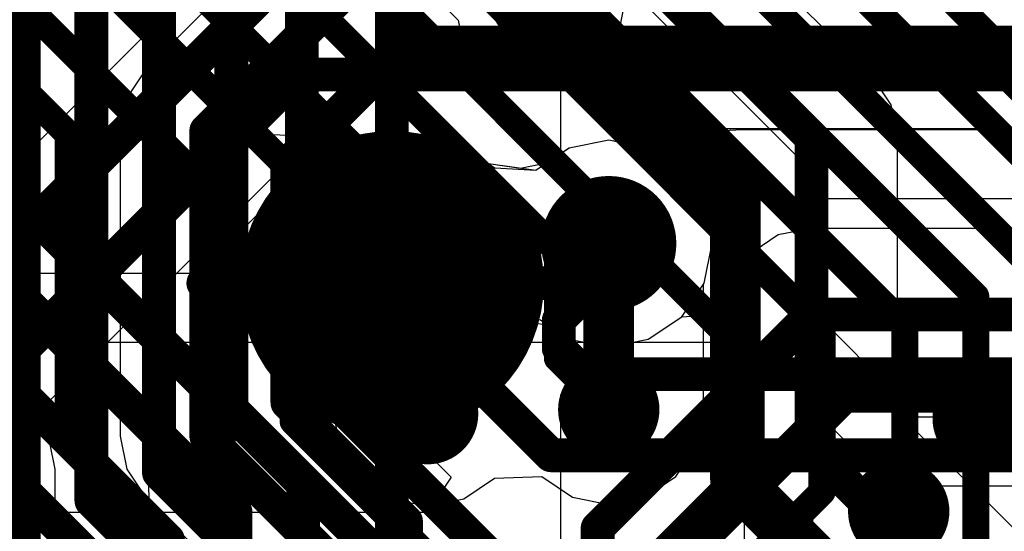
# Model space of a CAD drawing. Header units: millimetres. Extents: x -2 to 68, y -2 to 27.4.
# Tile 295 of 594: x 34.5 to 37.4, y 6.2 to 7.7. Entities that reach past the tile are written whole.
import ezdxf

# ---------------------------------------------------------------- set-up
doc = ezdxf.new("R2010")
doc.units = ezdxf.units.MM
for name, color, linetype in [('BottomLayer', 5, 'Continuous'), ('BottomSolder', 6, 'Continuous'), ('DrillGuide', 244, 'Continuous'), ('Mechanical88', 56, 'Continuous'), ('MidLayer1', 16, 'Continuous'), ('MidLayer2', 76, 'Continuous'), ('MidLayer3', 90, 'Continuous'), ('MidLayer4', 156, 'Continuous'), ('MidLayer5', 130, 'Continuous'), ('MidLayer6', 216, 'Continuous'), ('MidLayer7', 6, 'Continuous'), ('MidLayer8', 54, 'Continuous'), ('MultiLayer', 9, 'Continuous'), ('TopLayer', 1, 'Continuous'), ('ViaHoleLayer', 16, 'Continuous')]:
    doc.layers.add(name, color=color, linetype=linetype)

# ---------------------------------------------------------------- blocks, each defined once
blk = doc.blocks.new('TP_0_8MM_B_42')
at = {"layer": 'BottomLayer', "const_width": 0.40005}
blk.add_lwpolyline([(-0.200025, 0, 1), (0.200025, 0, 1)], format="xyb", close=True, dxfattribs=at)
at = {"layer": 'BottomSolder', "const_width": 0.4500499}
blk.add_lwpolyline([(-0.22502368, 0, 1), (0.22502368, 0, 1)], format="xyb", close=True, dxfattribs=at)

msp = doc.modelspace()

# ---------------------------------------------------------------- linework, layer by layer
at = {"layer": 'BottomLayer'}
for p, q in [((36.27340218, 7.64979166), (36.29280524, 7.747335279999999)), ((36.21814702, 7.567096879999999), (36.27340218, 7.64979166)), ((36.13545223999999, 7.51184172), (36.21814702, 7.567096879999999)), ((36.09999892, 7.50479068), (36.13545223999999, 7.51184172)), ((36.09999892, 7.231755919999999), (36.09999892, 7.50479068)), ((36.16523374, 7.134125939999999), (36.09999892, 7.231755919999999)), ((36.21180464, 6.899998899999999), (36.16523374, 7.134125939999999)), ((36.16523374, 6.665871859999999), (36.21180464, 6.899998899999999)), ((36.09999892, 6.56824188), (36.16523374, 6.665871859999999)), ((36.09999892, 5.7000013), (36.09999892, 6.56824188))]:
    msp.add_line(p, q, dxfattribs=at)
at = {"layer": 'BottomLayer', "const_width": 0.0999998}
for points in [[(32.37446154, 9.26916612), (35.33756712, 6.30606054)], [(32.29161944, 9.06916652), (35.13756752, 6.223218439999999)], [(32.20877734, 8.86916692), (34.93756792, 6.14037634)], [(32.12593524, 8.66916732), (34.73756832, 6.05753424)], [(35.59999991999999, 6.899998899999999), (35.59999991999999, 7.73368786)], [(35.59999991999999, 2.99468286), (35.59999991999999, 6.899998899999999)], [(35.33756712, 2.68743176), (35.33756712, 6.30606054)], [(35.13756752, 2.60458712), (35.13756752, 6.223218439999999)], [(34.93756792, 2.52174248), (34.93756792, 6.14037634)]]:
    msp.add_lwpolyline(points, dxfattribs=at)
at = {"layer": 'BottomLayer'}
for points, const_width in [([(35.96291004, 7.747335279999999, 1), (36.1129072, 7.747335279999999, 1)], 0.1499997), ([(35.57500124, 6.899998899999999, 1), (35.6249986, 6.899998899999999, 1)], 0.0499999), ([(35.57500124, 6.899998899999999, 1), (35.6249986, 6.899998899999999, 1)], 0.0499999), ([(37.27500037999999, 6.4999997, 1), (37.42499754, 6.4999997, 1)], 0.1499997), ([(35.31256843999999, 6.30606054, 1), (35.3625658, 6.30606054, 1)], 0.0499999), ([(35.31256843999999, 6.30606054, 1), (35.3625658, 6.30606054, 1)], 0.0499999), ([(37.02500088, 6.22499898, 1), (37.17499804, 6.22499898, 1)], 0.1499997), ([(35.11256883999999, 6.223218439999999, 1), (35.16256619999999, 6.223218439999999, 1)], 0.0499999), ([(35.11256883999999, 6.223218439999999, 1), (35.16256619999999, 6.223218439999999, 1)], 0.0499999), ([(34.91256924, 6.14037634, 1), (34.9625666, 6.14037634, 1)], 0.0499999), ([(34.91256924, 6.14037634, 1), (34.9625666, 6.14037634, 1)], 0.0499999)]:
    msp.add_lwpolyline(points, format="xyb", close=True, dxfattribs=dict(at, const_width=const_width))
at = {"layer": 'DrillGuide'}
for points, const_width in [([(35.65599675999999, 7.012000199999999, 1), (35.75599656, 7.012000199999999, 1)], 0.0999998), ([(36.19199772, 7.01699892, 1), (36.29199752, 7.01699892, 1)], 0.0999998), ([(35.68099797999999, 6.51400272, 1), (35.73099533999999, 6.51400272, 1)], 0.0499999), ([(36.21699894, 6.52600168, 1), (36.2669963, 6.52600168, 1)], 0.0499999), ([(37.32500028, 6.4999997, 1), (37.37499764, 6.4999997, 1)], 0.0499999), ([(37.07500078, 6.22499898, 1), (37.12499814, 6.22499898, 1)], 0.0499999)]:
    msp.add_lwpolyline(points, format="xyb", close=True, dxfattribs=dict(at, const_width=const_width))
at = {"layer": 'Mechanical88', "const_width": 0.0999998}
for points in [[(35.59999991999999, 6.899998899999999), (35.59999991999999, 7.457765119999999)], [(35.0422337, 6.899998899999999), (35.59999991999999, 6.899998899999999)], [(35.59999991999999, 6.34223268), (35.59999991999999, 6.899998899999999)], [(35.59999991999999, 6.899998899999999), (36.15776613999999, 6.899998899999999)]]:
    msp.add_lwpolyline(points, dxfattribs=at)
at = {"layer": 'Mechanical88', "const_width": 0.0499999}
for points in [[(35.57500124, 7.457765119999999, 1), (35.6249986, 7.457765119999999, 1)], [(35.01723501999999, 6.899998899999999, 1), (35.06723238, 6.899998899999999, 1)], [(35.57500124, 6.899998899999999, 1), (35.6249986, 6.899998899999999, 1)], [(35.57500124, 6.899998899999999, 1), (35.6249986, 6.899998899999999, 1)], [(35.57500124, 6.899998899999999, 1), (35.6249986, 6.899998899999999, 1)], [(35.57500124, 6.899998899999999, 1), (35.6249986, 6.899998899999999, 1)], [(36.13276746, 6.899998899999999, 1), (36.18276482, 6.899998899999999, 1)], [(35.57500124, 6.34223268, 1), (35.6249986, 6.34223268, 1)]]:
    msp.add_lwpolyline(points, format="xyb", close=True, dxfattribs=at)
at = {"layer": 'MidLayer1'}
for p, q in [((35.70599666, 7.31787716), (35.5889433, 7.29459298)), ((35.82305002, 7.29459298), (35.70599666, 7.31787716)), ((36.24199761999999, 7.32287588), (36.12494426, 7.2995917)), ((36.35905098, 7.2995917), (36.24199761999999, 7.32287588)), ((35.5889433, 7.29459298), (35.48970804, 7.22828882)), ((35.88587946, 7.25261186), (35.82305002, 7.29459298)), ((36.12494426, 7.2995917), (36.0574971, 7.25452702)), ((36.45828623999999, 7.23328754), (36.35905098, 7.2995917)), ((35.48970804, 7.22828882), (35.42340388, 7.12905356)), ((35.98035222, 7.23955626), (35.88587946, 7.25261186)), ((36.0574971, 7.25452702), (35.98035222, 7.23955626)), ((36.52459039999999, 7.13405228), (36.45828623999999, 7.23328754)), ((35.42340388, 7.12905356), (35.4001197, 7.012000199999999)), ((36.54787458, 7.01699892), (36.52459039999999, 7.13405228)), ((35.4001197, 7.012000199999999), (35.42340388, 6.894946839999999)), ((36.52459039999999, 6.899945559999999), (36.54787458, 7.01699892)), ((35.42340388, 6.894946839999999), (35.42561114, 6.8916423)), ((35.42561114, 6.8916423), (35.42561114, 6.521002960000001)), ((36.52238314, 6.896641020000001), (36.52459039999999, 6.899945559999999)), ((36.52238314, 6.52600168), (36.52238314, 6.896641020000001)), ((35.42561114, 6.521002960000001), (35.44695476, 6.4137032)), ((36.50103952, 6.41870192), (36.52238314, 6.52600168)), ((35.44695476, 6.4137032), (35.50773442, 6.32274072)), ((36.44025986, 6.327739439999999), (36.50103952, 6.41870192)), ((35.50773442, 6.32274072), (35.59869689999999, 6.26196106)), ((35.81329642, 6.26196106), (35.90425636, 6.32274072)), ((35.90425636, 6.32274072), (36.04373792, 6.327739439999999)), ((36.04373792, 6.327739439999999), (36.13469786, 6.26695978)), ((36.34929738, 6.26695978), (36.44025986, 6.327739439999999)), ((36.13469786, 6.26695978), (36.24199761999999, 6.24561616)), ((36.24199761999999, 6.24561616), (36.34929738, 6.26695978)), ((35.59869689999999, 6.26196106), (35.70599666, 6.24061744)), ((35.70599666, 6.24061744), (35.81329642, 6.26196106))]:
    msp.add_line(p, q, dxfattribs=at)
for points, const_width in [([(35.60599686, 7.012000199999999, 1), (35.80599646, 7.012000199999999, 1)], 0.1999996), ([(36.14199782, 7.01699892, 1), (36.34199742, 7.01699892, 1)], 0.1999996), ([(35.6684961, 7.012000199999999, 1), (35.74349721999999, 7.012000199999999, 1)], 0.07499858), ([(36.20449706, 7.01699892, 1), (36.27949818, 7.01699892, 1)], 0.07499858), ([(36.16699904, 6.52600168, 1), (36.3169962, 6.52600168, 1)], 0.1499997), ([(35.63099808, 6.51400272, 1), (35.78099524, 6.51400272, 1)], 0.1499997), ([(35.6684961, 6.521002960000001, 1), (35.74349721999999, 6.521002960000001, 1)], 0.07499858), ([(36.20449706, 6.52600168, 1), (36.27949818, 6.52600168, 1)], 0.07499858)]:
    msp.add_lwpolyline(points, format="xyb", close=True, dxfattribs=dict(at, const_width=const_width))
at = {"layer": 'MidLayer1', "const_width": 0.1499997}
for points in [[(35.70599666, 6.521002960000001), (35.70599666, 7.012000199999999)], [(36.24199761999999, 6.52600168), (36.24199761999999, 7.01699892)]]:
    msp.add_lwpolyline(points, dxfattribs=at)
at = {"layer": 'MidLayer2'}
for p, q in [((35.3719384, 8.032236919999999), (34.87078116, 7.53107968)), ((34.87078116, 7.53107968), (34.815526, 7.448387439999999)), ((34.815526, 7.448387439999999), (34.79612294, 7.35084128)), ((34.79612294, 7.35084128), (34.79612294, 6.446982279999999)), ((36.46411045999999, 7.24995502), (36.50154752, 7.357122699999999)), ((36.50154752, 7.357122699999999), (41.12638968, 7.357122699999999)), ((36.46040205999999, 7.230122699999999), (36.46411045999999, 7.24995502)), ((36.52459039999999, 7.13405228), (36.46040205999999, 7.230122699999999)), ((36.54167952, 7.0481444), (36.52459039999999, 7.13405228)), ((36.84061974, 7.061895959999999), (36.74307612, 7.042492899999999)), ((41.86801126, 7.061895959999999), (36.84061974, 7.061895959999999)), ((36.63131104, 7.00215516), (36.54167952, 7.0481444)), ((36.74307612, 7.042492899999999), (36.67189516, 6.994933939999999)), ((36.67189516, 6.994933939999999), (36.63131104, 7.00215516)), ((34.79612294, 6.446982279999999), (34.815526, 6.34943612)), ((34.815526, 6.34943612), (34.87078116, 6.26674388)), ((34.87078116, 6.26674388), (35.14710522, 5.99041982))]:
    msp.add_line(p, q, dxfattribs=at)
at = {"layer": 'MidLayer2', "const_width": 0.0999998}
for points in [[(35.05101956, 7.35084128), (35.5521768, 7.85199852)], [(35.29099875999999, 7.25144092), (35.65157716, 7.61201932)], [(35.65157716, 7.61201932), (41.12638968, 7.61201932)], [(35.05101956, 6.446982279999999), (35.05101956, 7.35084128)], [(35.29099875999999, 6.54638264), (35.29099875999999, 7.25144092)], [(36.20899794, 6.175377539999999), (36.84061974, 6.80699934)], [(36.84061974, 6.80699934), (41.86801126, 6.80699934)], [(36.46099896, 6.087999), (36.9400201, 6.567020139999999)], [(36.9400201, 6.567020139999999), (41.7686109, 6.567020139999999)], [(35.29099875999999, 6.54638264), (35.64198104, 6.19540036)], [(35.05101956, 6.446982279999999), (35.40200184, 6.095999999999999)], [(35.64198104, 4.99139718), (35.64198104, 6.19540036)], [(36.20899794, 5.1550062), (36.20899794, 6.175377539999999)]]:
    msp.add_lwpolyline(points, dxfattribs=at)
at = {"layer": 'MidLayer2'}
for points, const_width in [([(35.62657848, 7.61201932, 1), (35.67657584, 7.61201932, 1)], 0.0499999), ([(35.62657848, 7.61201932, 1), (35.67657584, 7.61201932, 1)], 0.0499999), ([(35.02602088, 7.35084128, 1), (35.07601824, 7.35084128, 1)], 0.0499999), ([(35.02602088, 7.35084128, 1), (35.07601824, 7.35084128, 1)], 0.0499999), ([(35.26600008, 7.25144092, 1), (35.31599744, 7.25144092, 1)], 0.0499999), ([(35.26600008, 7.25144092, 1), (35.31599744, 7.25144092, 1)], 0.0499999), ([(35.60599686, 7.012000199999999, 1), (35.80599646, 7.012000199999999, 1)], 0.1999996), ([(36.14199782, 7.01699892, 1), (36.34199742, 7.01699892, 1)], 0.1999996), ([(36.81562106, 6.80699934, 1), (36.86561842, 6.80699934, 1)], 0.0499999), ([(36.81562106, 6.80699934, 1), (36.86561842, 6.80699934, 1)], 0.0499999), ([(36.91502142, 6.567020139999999, 1), (36.96501878, 6.567020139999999, 1)], 0.0499999), ([(36.91502142, 6.567020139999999, 1), (36.96501878, 6.567020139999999, 1)], 0.0499999), ([(35.26600008, 6.54638264, 1), (35.31599744, 6.54638264, 1)], 0.0499999), ([(35.26600008, 6.54638264, 1), (35.31599744, 6.54638264, 1)], 0.0499999), ([(35.02602088, 6.446982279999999, 1), (35.07601824, 6.446982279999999, 1)], 0.0499999), ([(35.02602088, 6.446982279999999, 1), (35.07601824, 6.446982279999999, 1)], 0.0499999), ([(35.61698235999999, 6.19540036, 1), (35.66697971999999, 6.19540036, 1)], 0.0499999), ([(35.61698235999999, 6.19540036, 1), (35.66697971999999, 6.19540036, 1)], 0.0499999), ([(36.18399926, 6.175377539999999, 1), (36.23399662, 6.175377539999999, 1)], 0.0499999), ([(36.18399926, 6.175377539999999, 1), (36.23399662, 6.175377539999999, 1)], 0.0499999)]:
    msp.add_lwpolyline(points, format="xyb", close=True, dxfattribs=dict(at, const_width=const_width))
at = {"layer": 'MidLayer3'}
for p, q in [((35.10734406, 7.871782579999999), (34.40237722, 7.166815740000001)), ((34.28226062, 6.24809774), (35.33421178, 7.300048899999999)), ((35.33421178, 7.300048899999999), (35.37775754, 7.28933772)), ((35.37775754, 7.28933772), (35.43388646, 7.1447406)), ((35.43388646, 7.1447406), (35.42340388, 7.12905356)), ((35.42340388, 7.12905356), (35.4001197, 7.012000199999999)), ((35.4001197, 7.012000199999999), (35.42340388, 6.894946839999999)), ((35.42340388, 6.894946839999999), (35.48970804, 6.79571158)), ((35.48970804, 6.79571158), (35.52523756, 6.77197274)), ((35.52523756, 6.77197274), (35.52575826, 6.77119296)), ((35.52575826, 6.77119296), (35.59911091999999, 6.697840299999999)), ((35.59911091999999, 6.697840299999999), (35.59911091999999, 6.60807416)), ((35.59911091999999, 6.60807416), (35.61851398, 6.510528)), ((35.61851398, 6.510528), (35.67376914, 6.42783576)), ((35.67376914, 6.42783576), (35.77595842, 6.32564648)), ((35.77595842, 6.32564648), (35.704018, 6.217980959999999)), ((34.57057094, 6.22127534), (34.45576548, 6.173721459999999)), ((35.69606272, 6.22127534), (34.57057094, 6.22127534)), ((35.704018, 6.217980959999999), (35.69606272, 6.22127534))]:
    msp.add_line(p, q, dxfattribs=at)
at = {"layer": 'MidLayer3', "const_width": 0.0999998}
for points in [[(34.0680548, 6.6028824), (35.22214951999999, 7.75697712)], [(34.16745516, 6.3629032), (35.32154988, 7.51699792)], [(35.32154988, 7.51699792), (37.42962796, 7.51699792)], [(37.42962796, 7.51699792), (37.81589338, 7.130732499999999)], [(35.70599666, 6.951431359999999), (35.70599666, 7.012000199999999)], [(36.24199761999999, 6.93832496), (36.24199761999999, 7.01699892)], [(35.70599666, 6.951431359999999), (35.85400754, 6.80342048)], [(36.09398674, 6.79031408), (36.24199761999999, 6.93832496)], [(35.85400754, 6.60807416), (35.85400754, 6.80342048)], [(36.09398674, 6.70747452), (36.09398674, 6.79031408)], [(36.09398674, 6.70747452), (36.17072776, 6.6307335)], [(36.17072776, 6.6307335), (41.01703506, 6.6307335)], [(35.85400754, 6.60807416), (36.0713274, 6.3907543)], [(36.0713274, 6.3907543), (40.9176347, 6.3907543)]]:
    msp.add_lwpolyline(points, dxfattribs=at)
at = {"layer": 'MidLayer3'}
for points, const_width in [([(35.2965512, 7.51699792, 1), (35.34654856, 7.51699792, 1)], 0.0499999), ([(35.2965512, 7.51699792, 1), (35.34654856, 7.51699792, 1)], 0.0499999), ([(37.40462927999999, 7.51699792, 1), (37.45462663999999, 7.51699792, 1)], 0.0499999), ([(37.40462927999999, 7.51699792, 1), (37.45462663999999, 7.51699792, 1)], 0.0499999), ([(35.60599686, 7.012000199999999, 1), (35.80599646, 7.012000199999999, 1)], 0.1999996), ([(36.14199782, 7.01699892, 1), (36.34199742, 7.01699892, 1)], 0.1999996), ([(35.68099797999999, 7.012000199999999, 1), (35.73099533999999, 7.012000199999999, 1)], 0.0499999), ([(36.21699894, 7.01699892, 1), (36.2669963, 7.01699892, 1)], 0.0499999), ([(35.68099797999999, 6.951431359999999, 1), (35.73099533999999, 6.951431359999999, 1)], 0.0499999), ([(35.68099797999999, 6.951431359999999, 1), (35.73099533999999, 6.951431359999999, 1)], 0.0499999), ([(36.21699894, 6.93832496, 1), (36.2669963, 6.93832496, 1)], 0.0499999), ([(36.21699894, 6.93832496, 1), (36.2669963, 6.93832496, 1)], 0.0499999), ([(35.82900886, 6.80342048, 1), (35.87900622, 6.80342048, 1)], 0.0499999), ([(35.82900886, 6.80342048, 1), (35.87900622, 6.80342048, 1)], 0.0499999), ([(36.06898806, 6.79031408, 1), (36.11898541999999, 6.79031408, 1)], 0.0499999), ([(36.06898806, 6.79031408, 1), (36.11898541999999, 6.79031408, 1)], 0.0499999), ([(36.06898806, 6.70747452, 1), (36.11898541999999, 6.70747452, 1)], 0.0499999), ([(36.06898806, 6.70747452, 1), (36.11898541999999, 6.70747452, 1)], 0.0499999), ([(36.14572908, 6.6307335, 1), (36.19572644, 6.6307335, 1)], 0.0499999), ([(36.14572908, 6.6307335, 1), (36.19572644, 6.6307335, 1)], 0.0499999), ([(35.82900886, 6.60807416, 1), (35.87900622, 6.60807416, 1)], 0.0499999), ([(35.82900886, 6.60807416, 1), (35.87900622, 6.60807416, 1)], 0.0499999), ([(36.04632872, 6.3907543, 1), (36.09632608, 6.3907543, 1)], 0.0499999), ([(36.04632872, 6.3907543, 1), (36.09632608, 6.3907543, 1)], 0.0499999)]:
    msp.add_lwpolyline(points, format="xyb", close=True, dxfattribs=dict(at, const_width=const_width))
at = {"layer": 'MidLayer4'}
for p, q in [((35.53317506, 7.94196786), (35.79672038, 7.67842)), ((36.84623822, 7.228758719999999), (36.29280524, 7.782194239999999)), ((35.79672038, 7.67842), (35.80241506, 7.64979166)), ((35.80241506, 7.64979166), (35.85767022, 7.567096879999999)), ((35.85767022, 7.567096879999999), (35.940365, 7.51184172)), ((36.13545223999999, 7.51184172), (36.21814448, 7.56709434)), ((36.21814448, 7.56709434), (36.2193967, 7.5672188)), ((36.2193967, 7.5672188), (36.35715614, 7.42945682)), ((35.940365, 7.51184172), (36.03790862, 7.49243866)), ((36.03790862, 7.49243866), (36.13545223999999, 7.51184172)), ((36.35715614, 7.42945682), (36.2945934, 7.312413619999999)), ((35.70599666, 7.31787716), (35.5889433, 7.29459298)), ((35.82305002, 7.29459298), (35.70599666, 7.31787716)), ((36.24199761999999, 7.32287588), (36.12494426, 7.2995917)), ((36.2945934, 7.312413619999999), (36.24199761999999, 7.32287588)), ((35.5889433, 7.29459298), (35.48970804, 7.22828882)), ((35.88587946, 7.25261186), (35.82305002, 7.29459298)), ((36.12494426, 7.2995917), (36.02571154, 7.23328754)), ((35.48970804, 7.22828882), (35.42340388, 7.12905356)), ((36.02571154, 7.23328754), (35.88587946, 7.25261186)), ((36.84623567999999, 5.452745), (36.84623822, 7.228758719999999)), ((35.42340388, 7.12905356), (35.4001197, 7.012000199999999)), ((35.4001197, 7.012000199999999), (35.42340388, 6.894946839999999)), ((35.42340388, 6.894946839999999), (35.48970804, 6.79571158)), ((35.48970804, 6.79571158), (35.5889433, 6.729407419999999)), ((35.82305002, 6.729407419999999), (35.92228274, 6.79571158)), ((35.92228274, 6.79571158), (36.06211482, 6.776387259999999)), ((36.35905098, 6.734406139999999), (36.4582837, 6.8007103)), ((36.4582837, 6.8007103), (36.6187482, 6.812264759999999)), ((36.6187482, 6.812264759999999), (36.6423194, 6.7937888)), ((36.6423194, 6.7937888), (36.64231686, 5.452745)), ((36.06211482, 6.776387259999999), (36.12494426, 6.734406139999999)), ((36.12494426, 6.734406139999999), (36.24199761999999, 6.71112196)), ((36.24199761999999, 6.71112196), (36.35905098, 6.734406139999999)), ((35.5889433, 6.729407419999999), (35.70599666, 6.706123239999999)), ((35.70599666, 6.706123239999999), (35.82305002, 6.729407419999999))]:
    msp.add_line(p, q, dxfattribs=at)
for points, const_width in [([(35.96291004, 7.747335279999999, 1), (36.1129072, 7.747335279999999, 1)], 0.1499997), ([(35.60599686, 7.012000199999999, 1), (35.80599646, 7.012000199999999, 1)], 0.1999996), ([(36.14199782, 7.01699892, 1), (36.34199742, 7.01699892, 1)], 0.1999996), ([(37.27500037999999, 6.4999997, 1), (37.42499754, 6.4999997, 1)], 0.1499997), ([(37.02500088, 6.22499898, 1), (37.17499804, 6.22499898, 1)], 0.1499997)]:
    msp.add_lwpolyline(points, format="xyb", close=True, dxfattribs=dict(at, const_width=const_width))
at = {"layer": 'MidLayer5'}
for p, q in [((37.02223736, 7.510005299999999), (36.58176834, 7.950474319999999)), ((37.07749252, 7.427313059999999), (37.02223736, 7.510005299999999)), ((37.09689557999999, 7.329766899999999), (37.07749252, 7.427313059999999)), ((37.09689557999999, 6.5176527), (37.09689557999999, 7.329766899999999)), ((38.11454912, 5.49999916), (37.09689557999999, 6.5176527))]:
    msp.add_line(p, q, dxfattribs=at)
for points, const_width in [([(36.06447194, 7.7248512), (36.06447194, 8.35185274)], 0.1499997), ([(34.91099698, 6.33901958), (34.91099698, 8.334108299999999)], 0.0999998), ([(35.33399842, 6.65032706), (35.33399842, 8.269155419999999)], 0.0999998), ([(34.71099737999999, 6.256174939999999), (34.71099737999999, 8.2512662)], 0.0999998), ([(35.1249996, 6.5285874), (35.1249996, 8.19531254)], 0.0999998), ([(34.4359992, 5.3190013), (34.4359992, 7.97816032)], 0.2499995), ([(36.32687172, 7.84489414), (36.84199896, 7.329766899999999)], 0.0999998), ([(36.06447194, 7.7248512), (36.39274916, 7.396573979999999)], 0.1499997), ([(36.39274916, 7.396573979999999), (36.3927517, 7.396573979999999)], 0.1499997), ([(36.3927517, 7.396573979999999), (36.61699814, 7.17232754)], 0.1499997), ([(36.84199896, 6.41207252), (36.84199896, 7.329766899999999)], 0.0999998), ([(36.61699814, 6.31887484), (36.61699814, 7.17232754)], 0.1499997), ([(35.33399842, 6.65032706), (36.4465616, 5.53776388)], 0.0999998), ([(35.1249996, 6.5285874), (35.67500866, 5.978578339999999)], 0.0999998), ([(36.84199896, 6.41207252), (39.27297454, 3.98109694)], 0.0999998), ([(34.91099698, 6.33901958), (35.47405656, 5.77596)], 0.0999998), ([(36.61699814, 6.31887484), (39.24466115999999, 3.691211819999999)], 0.1499997), ([(34.71099737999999, 6.256174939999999), (35.27405696, 5.693115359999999)], 0.0999998)]:
    msp.add_lwpolyline(points, dxfattribs=dict(at, const_width=const_width))
for points, const_width in [([(36.02697138, 7.7248512, 1), (36.1019725, 7.7248512, 1)], 0.07499858), ([(36.02697138, 7.7248512, 1), (36.1019725, 7.7248512, 1)], 0.07499858), ([(36.3552486, 7.396573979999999, 1), (36.43024972, 7.396573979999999, 1)], 0.07499858), ([(36.3552486, 7.396573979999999, 1), (36.43024972, 7.396573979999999, 1)], 0.07499858), ([(36.35525114, 7.396573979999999, 1), (36.43025226, 7.396573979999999, 1)], 0.07499858), ([(36.35525114, 7.396573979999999, 1), (36.43025226, 7.396573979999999, 1)], 0.07499858), ([(36.81700027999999, 7.329766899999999, 1), (36.86699764, 7.329766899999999, 1)], 0.0499999), ([(36.81700027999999, 7.329766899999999, 1), (36.86699764, 7.329766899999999, 1)], 0.0499999), ([(36.57949757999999, 7.17232754, 1), (36.6544987, 7.17232754, 1)], 0.07499858), ([(36.57949757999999, 7.17232754, 1), (36.6544987, 7.17232754, 1)], 0.07499858), ([(35.60599686, 7.012000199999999, 1), (35.80599646, 7.012000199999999, 1)], 0.1999996), ([(36.14199782, 7.01699892, 1), (36.34199742, 7.01699892, 1)], 0.1999996), ([(35.30899974, 6.65032706, 1), (35.3589971, 6.65032706, 1)], 0.0499999), ([(35.30899974, 6.65032706, 1), (35.3589971, 6.65032706, 1)], 0.0499999), ([(35.10000092, 6.5285874, 1), (35.14999828, 6.5285874, 1)], 0.0499999), ([(35.10000092, 6.5285874, 1), (35.14999828, 6.5285874, 1)], 0.0499999), ([(36.81700027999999, 6.41207252, 1), (36.86699764, 6.41207252, 1)], 0.0499999), ([(36.81700027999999, 6.41207252, 1), (36.86699764, 6.41207252, 1)], 0.0499999), ([(34.8859983, 6.33901958, 1), (34.93599566, 6.33901958, 1)], 0.0499999), ([(34.8859983, 6.33901958, 1), (34.93599566, 6.33901958, 1)], 0.0499999), ([(36.57949757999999, 6.31887484, 1), (36.6544987, 6.31887484, 1)], 0.07499858), ([(36.57949757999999, 6.31887484, 1), (36.6544987, 6.31887484, 1)], 0.07499858), ([(34.6859987, 6.256174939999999, 1), (34.73599606, 6.256174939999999, 1)], 0.0499999), ([(34.6859987, 6.256174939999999, 1), (34.73599606, 6.256174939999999, 1)], 0.0499999)]:
    msp.add_lwpolyline(points, format="xyb", close=True, dxfattribs=dict(at, const_width=const_width))
at = {"layer": 'MidLayer6'}
for p, q in [((36.57472238, 7.344242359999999), (36.5453422, 7.338397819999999)), ((36.60338628, 7.35293678), (36.57472238, 7.344242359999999)), ((36.6134523, 7.35194618), (36.60338628, 7.35293678)), ((36.62337862, 7.35391976), (36.6134523, 7.35194618)), ((38.37499818, 7.35391976), (36.62337862, 7.35391976)), ((35.15645496, 7.32288858), (35.12634834, 7.30277178)), ((35.16004398, 7.323602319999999), (35.15645496, 7.32288858)), ((35.1631631, 7.32553018), (35.16004398, 7.323602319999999)), ((35.19896186, 7.331344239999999), (35.1631631, 7.32553018)), ((35.23449137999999, 7.338410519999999), (35.19896186, 7.331344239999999)), ((35.23808294, 7.33769678), (35.23449137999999, 7.338410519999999)), ((35.2416999, 7.33828352), (35.23808294, 7.33769678)), ((35.34920793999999, 7.334481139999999), (35.2416999, 7.33828352)), ((35.35593132, 7.33289364), (35.34920793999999, 7.334481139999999)), ((35.36280963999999, 7.333543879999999), (35.35593132, 7.33289364)), ((35.39443772, 7.3238106), (35.36280963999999, 7.333543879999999)), ((35.42664746, 7.31621092), (35.39443772, 7.3238106)), ((35.43225323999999, 7.312172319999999), (35.42664746, 7.31621092)), ((35.70599666, 7.31787716), (35.58894584, 7.29459298)), ((35.82305002, 7.29459298), (35.70599666, 7.31787716)), ((36.24199761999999, 7.32287588), (36.12494426, 7.2995917)), ((36.35905098, 7.2995917), (36.24199761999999, 7.32287588)), ((36.52724723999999, 7.32984056), (36.50408752, 7.310833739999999)), ((36.53693226, 7.33277934), (36.52724723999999, 7.32984056)), ((36.5453422, 7.338397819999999), (36.53693226, 7.33277934)), ((35.12634834, 7.30277178), (35.0954848, 7.283691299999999)), ((35.4388547, 7.31014032), (35.43225323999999, 7.312172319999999)), ((35.46434868, 7.28904562), (35.4388547, 7.31014032)), ((35.49119902, 7.269695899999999), (35.46434868, 7.28904562)), ((35.58894584, 7.29459298), (35.49119902, 7.269695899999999)), ((35.88587946, 7.25261186), (35.82305002, 7.29459298)), ((36.12494426, 7.2995917), (36.02571154, 7.23328754)), ((36.43868252, 7.24638632), (36.35905098, 7.2995917)), ((36.47356434, 7.285781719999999), (36.46574368, 7.279363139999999)), ((36.47918536, 7.2941942), (36.47356434, 7.285781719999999)), ((36.50408752, 7.310833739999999), (36.47918536, 7.2941942)), ((35.09029812, 7.278682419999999), (34.93080644, 7.11919328)), ((35.09334104, 7.28071442), (35.09029812, 7.278682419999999)), ((35.0954848, 7.283691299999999), (35.09334104, 7.28071442)), ((36.46574368, 7.279363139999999), (36.43868252, 7.24638632)), ((36.02571154, 7.23328754), (35.88587946, 7.25261186)), ((36.54131122, 7.049998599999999), (36.62337862, 7.15000094)), ((36.62337862, 7.15000094), (38.37499818, 7.15000094)), ((34.92889127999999, 7.117250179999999), (34.90803534, 7.08511156)), ((34.93003174, 7.118035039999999), (34.92889127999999, 7.117250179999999)), ((34.93080644, 7.11919328), (34.93003174, 7.118035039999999)), ((35.07499969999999, 6.97500002), (35.23449137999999, 7.1344917)), ((35.23449137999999, 7.1344917), (35.34200196, 7.130689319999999)), ((35.34200196, 7.130689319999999), (35.40767873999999, 7.049998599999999)), ((34.90803534, 7.08511156), (34.88660282, 7.05303644)), ((34.88633103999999, 7.05166738), (34.88557666, 7.0505066)), ((34.88660282, 7.05303644), (34.88633103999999, 7.05166738)), ((34.88557666, 7.0505066), (34.87859166, 7.012757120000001)), ((35.40767873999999, 7.049998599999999), (35.4001197, 7.012000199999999)), ((36.54787458, 7.01699892), (36.54131122, 7.049998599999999)), ((34.87859166, 7.012757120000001), (34.87108088, 6.97500002)), ((35.4001197, 7.012000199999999), (35.42340388, 6.894946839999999)), ((36.52459039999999, 6.899945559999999), (36.54787458, 7.01699892)), ((34.87108088, 6.97500002), (34.87135266, 6.973638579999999)), ((34.87135266, 6.973638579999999), (34.87109865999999, 6.972269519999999)), ((34.87109865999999, 6.972269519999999), (34.88906916, 5.629305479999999)), ((35.0929702, 5.632030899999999), (35.07499969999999, 6.97500002)), ((35.42340388, 6.894946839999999), (35.48970804, 6.79571158)), ((36.45828623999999, 6.8007103), (36.52459039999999, 6.899945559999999)), ((34.54418288, 6.49420596), (34.17337844, 6.86500278)), ((35.48970804, 6.79571158), (35.5889433, 6.729407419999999)), ((35.82305002, 6.729407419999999), (35.92228528, 6.79571158)), ((35.92228528, 6.79571158), (35.92566601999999, 6.800771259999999)), ((35.92566601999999, 6.800771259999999), (35.99431206, 6.800771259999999)), ((35.99431206, 6.800771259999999), (36.03966376, 6.791385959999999)), ((36.03966376, 6.791385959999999), (36.12494426, 6.734406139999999)), ((36.35905098, 6.734406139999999), (36.45828623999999, 6.8007103)), ((36.12494426, 6.734406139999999), (36.24199761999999, 6.71112196)), ((36.24199761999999, 6.71112196), (36.35905098, 6.734406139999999)), ((35.5889433, 6.729407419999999), (35.70599666, 6.706123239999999)), ((35.70599666, 6.706123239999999), (35.82305002, 6.729407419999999)), ((34.5441905, 6.494200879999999), (34.54418288, 6.49420596)), ((34.58839412, 6.428046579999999), (34.5441905, 6.494200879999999)), ((34.6039186, 6.35001016), (34.58839412, 6.428046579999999)), ((34.60391606, 6.34999746), (34.6039186, 6.35001016)), ((34.6039186, 5.55495714), (34.60391606, 6.34999746))]:
    msp.add_line(p, q, dxfattribs=at)
at = {"layer": 'MidLayer6', "const_width": 0.1999996}
for points in [[(35.60599686, 7.012000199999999, 1), (35.80599646, 7.012000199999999, 1)], [(36.14199782, 7.01699892, 1), (36.34199742, 7.01699892, 1)]]:
    msp.add_lwpolyline(points, format="xyb", close=True, dxfattribs=at)
at = {"layer": 'MidLayer7'}
for p, q in [((35.70599666, 7.31787716), (35.5889433, 7.29459298)), ((35.82305002, 7.29459298), (35.70599666, 7.31787716)), ((36.24199761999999, 7.32287588), (36.12494426, 7.2995917)), ((36.35905098, 7.2995917), (36.24199761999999, 7.32287588)), ((35.5889433, 7.29459298), (35.48970804, 7.22828882)), ((35.88587946, 7.25261186), (35.82305002, 7.29459298)), ((36.12494426, 7.2995917), (36.02571154, 7.23328754)), ((36.45828623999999, 7.23328754), (36.35905098, 7.2995917)), ((35.48970804, 7.22828882), (35.42340388, 7.12905356)), ((36.02571154, 7.23328754), (35.88587946, 7.25261186)), ((36.52459039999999, 7.13405228), (36.45828623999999, 7.23328754)), ((35.42340388, 7.12905356), (35.4001197, 7.012000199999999)), ((36.54787458, 7.01699892), (36.52459039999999, 7.13405228)), ((35.4001197, 7.012000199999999), (35.42340388, 6.894946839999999)), ((36.52459039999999, 6.899945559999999), (36.54787458, 7.01699892)), ((35.42340388, 6.894946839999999), (35.48970804, 6.79571158)), ((36.45828623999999, 6.8007103), (36.52459039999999, 6.899945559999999)), ((35.48970804, 6.79571158), (35.5889433, 6.729407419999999)), ((35.82305002, 6.729407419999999), (35.92228274, 6.79571158)), ((35.92228274, 6.79571158), (36.06211482, 6.776387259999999)), ((36.35905098, 6.734406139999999), (36.45828623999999, 6.8007103)), ((36.06211482, 6.776387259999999), (36.12494426, 6.734406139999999)), ((36.12494426, 6.734406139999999), (36.24199761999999, 6.71112196)), ((36.24199761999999, 6.71112196), (36.35905098, 6.734406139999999)), ((35.5889433, 6.729407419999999), (35.70599666, 6.706123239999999)), ((35.70599666, 6.706123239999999), (35.82305002, 6.729407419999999))]:
    msp.add_line(p, q, dxfattribs=at)
at = {"layer": 'MidLayer7', "const_width": 0.1999996}
for points in [[(35.60599686, 7.012000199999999, 1), (35.80599646, 7.012000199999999, 1)], [(36.14199782, 7.01699892, 1), (36.34199742, 7.01699892, 1)]]:
    msp.add_lwpolyline(points, format="xyb", close=True, dxfattribs=at)
at = {"layer": 'MidLayer8'}
for p, q in [((34.54999948, 8.9750011), (34.54999948, 7.17499962)), ((35.70599666, 7.31787716), (35.5889433, 7.29459298)), ((35.82305002, 7.29459298), (35.70599666, 7.31787716)), ((36.24199761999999, 7.32287588), (36.12494426, 7.2995917)), ((36.35905098, 7.2995917), (36.24199761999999, 7.32287588)), ((35.5889433, 7.29459298), (35.48970804, 7.22828882)), ((35.90503105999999, 7.23981788), (35.82305002, 7.29459298)), ((36.12494426, 7.2995917), (36.02571154, 7.23328754)), ((36.45828623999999, 7.23328754), (36.35905098, 7.2995917)), ((35.48970804, 7.22828882), (35.42340388, 7.12905356)), ((36.02571154, 7.23328754), (35.90503105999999, 7.23981788)), ((36.52459039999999, 7.13405228), (36.45828623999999, 7.23328754)), ((34.54999948, 7.17499962), (34.39547096, 7.020471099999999)), ((35.42340388, 7.12905356), (35.4001197, 7.01200274)), ((36.54787458, 7.017001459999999), (36.52459039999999, 7.13405228)), ((35.4001197, 7.01200274), (35.33193593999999, 6.928919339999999)), ((36.60346502, 6.949264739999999), (36.54787458, 7.017001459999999)), ((36.65946948, 6.9270372), (36.60346502, 6.949264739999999)), ((35.33193593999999, 6.928919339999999), (34.30040384, 6.928919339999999)), ((36.72803678, 6.9133974), (36.65946948, 6.9270372)), ((36.79419361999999, 6.869193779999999), (36.72803678, 6.9133974)), ((37.15946594, 6.503918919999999), (36.79419361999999, 6.869193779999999)), ((33.55432964, 6.725000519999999), (35.61109718, 6.725000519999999)), ((35.61109718, 6.725000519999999), (35.70599666, 6.706123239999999)), ((35.70599666, 6.706123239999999), (35.80089614, 6.725000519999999)), ((35.80089614, 6.725000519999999), (36.1722289, 6.725000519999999)), ((36.1722289, 6.725000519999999), (36.24199761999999, 6.71112196)), ((36.24199761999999, 6.71112196), (36.31176634, 6.725000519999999)), ((36.31176634, 6.725000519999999), (36.65000035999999, 6.725000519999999)), ((36.65000035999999, 6.725000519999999), (37.07500078, 6.300000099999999)), ((38.1499999, 6.503918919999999), (37.15946594, 6.503918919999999)), ((37.07500078, 6.300000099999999), (38.1499999, 6.300000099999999))]:
    msp.add_line(p, q, dxfattribs=at)
at = {"layer": 'MidLayer8', "const_width": 0.1999996}
for points in [[(35.60599686, 7.012000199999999, 1), (35.80599646, 7.012000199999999, 1)], [(36.14199782, 7.01699892, 1), (36.34199742, 7.01699892, 1)]]:
    msp.add_lwpolyline(points, format="xyb", close=True, dxfattribs=at)
at = {"layer": 'MultiLayer'}
for points, const_width in [([(35.96291004, 7.747335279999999, 1), (36.1129072, 7.747335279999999, 1)], 0.1499997), ([(35.60599686, 7.012000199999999, 1), (35.80599646, 7.012000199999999, 1)], 0.1999996), ([(36.14199782, 7.01699892, 1), (36.34199742, 7.01699892, 1)], 0.1999996), ([(36.16699904, 6.52600168, 1), (36.3169962, 6.52600168, 1)], 0.1499997), ([(35.63099808, 6.51400272, 1), (35.78099524, 6.51400272, 1)], 0.1499997), ([(37.27500037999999, 6.4999997, 1), (37.42499754, 6.4999997, 1)], 0.1499997), ([(37.02500088, 6.22499898, 1), (37.17499804, 6.22499898, 1)], 0.1499997)]:
    msp.add_lwpolyline(points, format="xyb", close=True, dxfattribs=dict(at, const_width=const_width))
at = {"layer": 'TopLayer', "const_width": 0.07999983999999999}
for points in [[(36.12137302, 8.619299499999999), (37.83099876, 6.90967376)], [(35.62137148, 8.5677629), (37.32800002, 6.86113436)], [(36.41137243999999, 8.583856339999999), (38.12200656, 6.87322222)], [(35.91137344, 8.5323172), (37.62099918, 6.82269146)], [(35.12137248, 8.516223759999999), (36.87299966, 6.76459658)], [(35.4113719, 8.4807806), (37.11800044, 6.77415206)], [(34.62137348, 8.464684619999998), (35.8000173, 7.286040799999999)], [(34.12137194, 8.41314802), (35.30800152, 7.22651844)], [(34.9113729, 8.429241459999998), (36.66300008, 6.67761428)], [(33.62137293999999, 8.36160888), (34.6425012, 7.34048062)], [(34.4113739, 8.37770232), (35.87999936, 6.90907686)], [(33.91137236, 8.326165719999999), (35.09800194, 7.13953614)], [(34.6425012, 6.433484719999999), (34.6425012, 7.34048062)], [(35.8000173, 7.286040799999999), (35.80001984, 7.286040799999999)], [(35.80001984, 7.286040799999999), (36.08999894, 6.996061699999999)], [(35.30800152, 6.49098016), (35.30800152, 7.22651844)], [(35.09800194, 6.40399786), (35.09800194, 7.13953614)], [(36.08999894, 6.67800036), (36.08999894, 6.996061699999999)], [(35.87999936, 6.69500566), (35.87999936, 6.90907686)], [(37.32800002, 5.3880004), (37.32800002, 6.86113436)], [(36.87299966, 6.28199912), (36.87299966, 6.76459658)], [(37.11800044, 5.4749827), (37.11800044, 6.77415206)], [(35.70599666, 6.521002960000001), (35.87999936, 6.69500566)], [(35.87999936, 6.67800036), (35.87999936, 6.69500566)], [(36.08999894, 6.67800036), (36.24199761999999, 6.52600168)], [(36.66300008, 6.36898142), (36.66300008, 6.67761428)], [(35.70599666, 6.51400272), (35.70599666, 6.521002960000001)], [(35.30800152, 6.49098016), (35.82299922, 5.97598246)], [(34.6425012, 6.433484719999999), (35.07211172, 6.003874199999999)], [(35.09800194, 6.40399786), (35.61299964, 5.88900016)], [(34.43250162, 6.34650242), (34.86211213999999, 5.9168919)], [(36.39799934, 6.103980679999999), (36.66300008, 6.36898142)], [(36.60799892, 6.01699838), (36.87299966, 6.28199912)]]:
    msp.add_lwpolyline(points, dxfattribs=at)
at = {"layer": 'TopLayer'}
for points, const_width in [([(34.62250124, 7.34048062, 1), (34.66250116, 7.34048062, 1)], 0.03999991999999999), ([(34.62250124, 7.34048062, 1), (34.66250116, 7.34048062, 1)], 0.03999991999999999), ([(35.78001733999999, 7.286040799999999, 1), (35.82001725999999, 7.286040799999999, 1)], 0.03999991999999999), ([(35.78001733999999, 7.286040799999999, 1), (35.82001725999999, 7.286040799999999, 1)], 0.03999991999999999), ([(35.78001988, 7.286040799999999, 1), (35.8200198, 7.286040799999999, 1)], 0.03999991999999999), ([(35.78001988, 7.286040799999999, 1), (35.8200198, 7.286040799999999, 1)], 0.03999991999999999), ([(35.28800156, 7.22651844, 1), (35.32800148, 7.22651844, 1)], 0.03999991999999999), ([(35.28800156, 7.22651844, 1), (35.32800148, 7.22651844, 1)], 0.03999991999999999), ([(35.07800198, 7.13953614, 1), (35.1180019, 7.13953614, 1)], 0.03999991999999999), ([(35.07800198, 7.13953614, 1), (35.1180019, 7.13953614, 1)], 0.03999991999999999), ([(36.06999897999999, 6.996061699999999, 1), (36.10999889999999, 6.996061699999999, 1)], 0.03999991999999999), ([(36.06999897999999, 6.996061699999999, 1), (36.10999889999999, 6.996061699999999, 1)], 0.03999991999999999), ([(35.8599994, 6.90907686, 1), (35.89999932, 6.90907686, 1)], 0.03999991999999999), ([(35.8599994, 6.90907686, 1), (35.89999932, 6.90907686, 1)], 0.03999991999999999), ([(37.30800006, 6.86113436, 1), (37.34799998, 6.86113436, 1)], 0.03999991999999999), ([(37.30800006, 6.86113436, 1), (37.34799998, 6.86113436, 1)], 0.03999991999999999), ([(36.8529997, 6.76459658, 1), (36.89299962, 6.76459658, 1)], 0.03999991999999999), ([(36.8529997, 6.76459658, 1), (36.89299962, 6.76459658, 1)], 0.03999991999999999), ([(37.09800048, 6.77415206, 1), (37.1380004, 6.77415206, 1)], 0.03999991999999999), ([(37.09800048, 6.77415206, 1), (37.1380004, 6.77415206, 1)], 0.03999991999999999), ([(35.8599994, 6.69500566, 1), (35.89999932, 6.69500566, 1)], 0.03999991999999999), ([(35.8599994, 6.69500566, 1), (35.89999932, 6.69500566, 1)], 0.03999991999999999), ([(35.8599994, 6.69500566, 1), (35.89999932, 6.69500566, 1)], 0.03999991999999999), ([(35.8599994, 6.67800036, 1), (35.89999932, 6.67800036, 1)], 0.03999991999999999), ([(36.06999897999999, 6.67800036, 1), (36.10999889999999, 6.67800036, 1)], 0.03999991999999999), ([(36.06999897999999, 6.67800036, 1), (36.10999889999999, 6.67800036, 1)], 0.03999991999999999), ([(36.64300012, 6.67761428, 1), (36.68300004, 6.67761428, 1)], 0.03999991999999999), ([(36.64300012, 6.67761428, 1), (36.68300004, 6.67761428, 1)], 0.03999991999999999), ([(36.16699904, 6.52600168, 1), (36.3169962, 6.52600168, 1)], 0.1499997), ([(35.63099808, 6.51400272, 1), (35.78099524, 6.51400272, 1)], 0.1499997), ([(35.6859967, 6.521002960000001, 1), (35.72599662, 6.521002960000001, 1)], 0.03999991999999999), ([(35.6859967, 6.521002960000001, 1), (35.72599662, 6.521002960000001, 1)], 0.03999991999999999), ([(36.22199766, 6.52600168, 1), (36.26199758, 6.52600168, 1)], 0.03999991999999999), ([(35.28800156, 6.49098016, 1), (35.32800148, 6.49098016, 1)], 0.03999991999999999), ([(35.28800156, 6.49098016, 1), (35.32800148, 6.49098016, 1)], 0.03999991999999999), ([(35.6859967, 6.51400272, 1), (35.72599662, 6.51400272, 1)], 0.03999991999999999), ([(34.62250124, 6.433484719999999, 1), (34.66250116, 6.433484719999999, 1)], 0.03999991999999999), ([(34.62250124, 6.433484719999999, 1), (34.66250116, 6.433484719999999, 1)], 0.03999991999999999), ([(35.07800198, 6.40399786, 1), (35.1180019, 6.40399786, 1)], 0.03999991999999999), ([(35.07800198, 6.40399786, 1), (35.1180019, 6.40399786, 1)], 0.03999991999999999), ([(36.64300012, 6.36898142, 1), (36.68300004, 6.36898142, 1)], 0.03999991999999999), ([(36.64300012, 6.36898142, 1), (36.68300004, 6.36898142, 1)], 0.03999991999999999), ([(36.8529997, 6.28199912, 1), (36.89299962, 6.28199912, 1)], 0.03999991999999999), ([(36.8529997, 6.28199912, 1), (36.89299962, 6.28199912, 1)], 0.03999991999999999)]:
    msp.add_lwpolyline(points, format="xyb", close=True, dxfattribs=dict(at, const_width=const_width))
at = {"layer": 'ViaHoleLayer'}
for points, const_width in [([(35.65599675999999, 7.012000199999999, 1), (35.75599656, 7.012000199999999, 1)], 0.0999998), ([(36.19199772, 7.01699892, 1), (36.29199752, 7.01699892, 1)], 0.0999998), ([(35.68099797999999, 6.51400272, 1), (35.73099533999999, 6.51400272, 1)], 0.0499999), ([(36.21699894, 6.52600168, 1), (36.2669963, 6.52600168, 1)], 0.0499999), ([(37.32500028, 6.4999997, 1), (37.37499764, 6.4999997, 1)], 0.0499999), ([(37.07500078, 6.22499898, 1), (37.12499814, 6.22499898, 1)], 0.0499999)]:
    msp.add_lwpolyline(points, format="xyb", close=True, dxfattribs=dict(at, const_width=const_width))

# ---------------------------------------------------------------- block references
at = {"rotation": 90}
msp.add_blockref('TP_0_8MM_B_42', (35.59999991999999, 6.899998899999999), dxfattribs=at)

doc.saveas('drawing.dxf')
